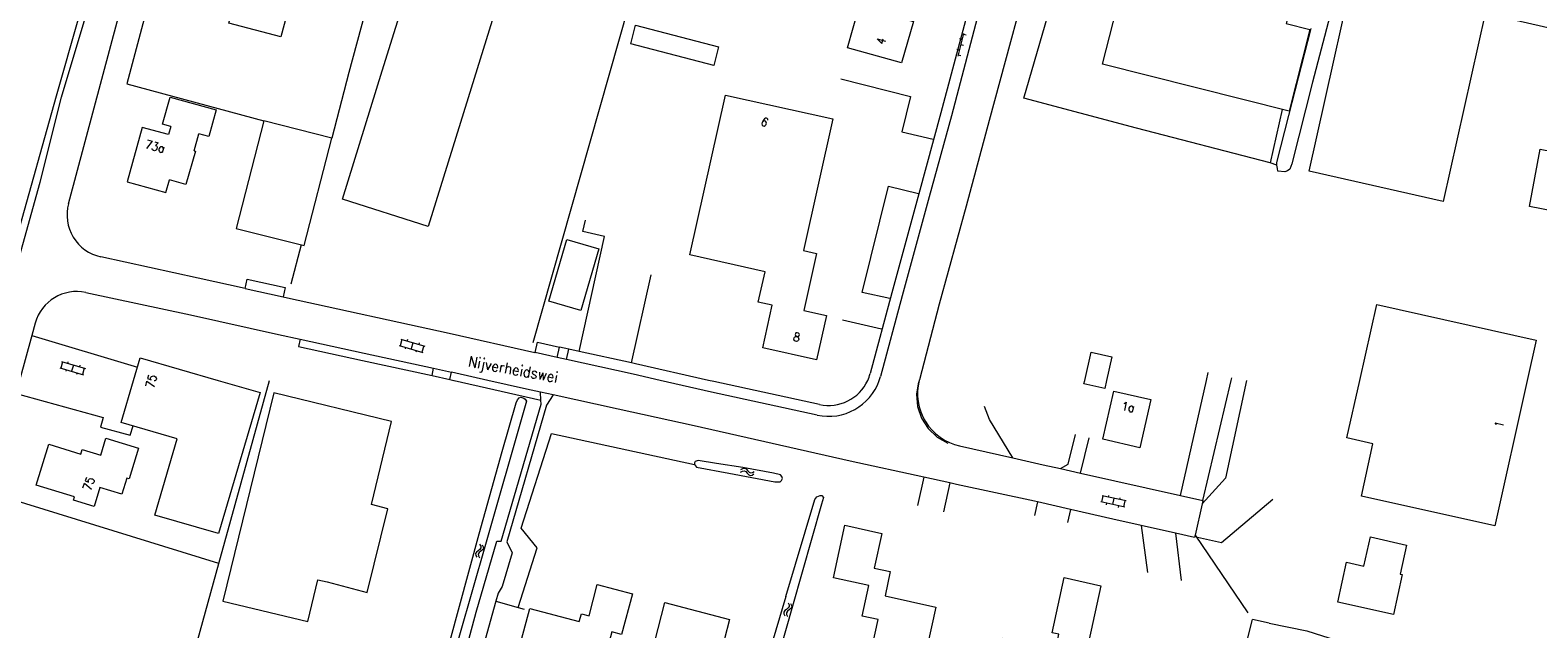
# Model space of a CAD drawing. Header units: metres. Extents: x 189705 to 199106, y 581686 to 588448.
# Tile 449 of 555: x 198010 to 198290, y 584954 to 585065. Entities that reach past the tile are written whole.
import ezdxf

# ---------------------------------------------------------------- set-up
doc = ezdxf.new("R2010")
doc.units = ezdxf.units.M
doc.layers.add('B-WA-OG-GBKN-G', color=7, linetype='Continuous', lineweight=18)
doc.styles.add('Style-STANDARD', font='STANDARD.shx')

msp = doc.modelspace()

# ---------------------------------------------------------------- linework, layer by layer
at = {"layer": 'B-WA-OG-GBKN-G'}
for p, q in [((198183.198, 585064.547), (198182.133, 585060.278)), ((198183.635, 585064.232), (198183.15, 585064.353)), ((198182.423, 585061.442), (198181.938, 585061.563)), ((198182.907, 585063.383), (198182.422, 585063.504)), ((198183.151, 585062.291), (198182.665, 585062.412)), ((198182.666, 585060.351), (198182.181, 585060.472)), ((198078.3, 585006.487), (198082.715, 585005.194)), ((198078.829, 585007.582), (198078.492, 585006.43)), ((198078.637, 585007.638), (198083.052, 585006.346)), ((198079.502, 585006.135), (198079.417, 585005.847)), ((198079.827, 585007.603), (198079.743, 585007.315)), ((198080.844, 585006.992), (198080.507, 585005.84)), ((198081.515, 585005.545), (198081.431, 585005.258)), ((198082.032, 585006.957), (198081.948, 585006.669)), ((198082.86, 585006.402), (198082.523, 585005.251)), ((198015.767, 585003.429), (198015.429, 585002.278)), ((198015.575, 585003.485), (198019.989, 585002.189)), ((198016.765, 585003.449), (198016.681, 585003.161)), ((198017.782, 585002.837), (198017.444, 585001.686)), ((198018.97, 585002.801), (198018.886, 585002.513)), ((198015.237, 585002.334), (198019.651, 585001.038)), ((198016.438, 585001.981), (198016.354, 585001.693)), ((198018.451, 585001.39), (198018.367, 585001.102)), ((198019.797, 585002.245), (198019.459, 585001.094)), ((198141.745, 584982.908), (198142.087, 584983.129)), ((198141.811, 584983.4), (198142.152, 584983.623)), ((198142.087, 584983.129), (198142.409, 584983.195)), ((198142.152, 584983.623), (198142.472, 584983.692)), ((198142.409, 584983.195), (198142.702, 584983.05)), ((198142.472, 584983.692), (198142.775, 584983.541)), ((198142.775, 584983.541), (198143.048, 584983.24)), ((198143.048, 584983.24), (198143.323, 584982.938)), ((198143.947, 584982.856), (198144.29, 584983.079)), ((198142.702, 584983.05), (198142.985, 584982.747)), ((198142.985, 584982.747), (198143.257, 584982.444)), ((198143.257, 584982.444), (198143.551, 584982.295)), ((198143.323, 584982.938), (198143.617, 584982.79)), ((198143.551, 584982.295), (198143.881, 584982.364)), ((198143.617, 584982.79), (198143.947, 584982.856)), ((198143.881, 584982.364), (198144.224, 584982.586)), ((198208.857, 584977.335), (198209.111, 584978.508)), ((198213.412, 584977.579), (198208.915, 584978.55)), ((198210.137, 584978.286), (198210.2, 584978.579)), ((198210.91, 584976.891), (198211.163, 584978.064)), ((198212.188, 584977.843), (198212.251, 584978.136)), ((198212.963, 584976.448), (198213.216, 584977.621)), ((198213.158, 584976.406), (198208.662, 584977.377)), ((198209.723, 584976.841), (198209.786, 584977.134)), ((198211.969, 584976.356), (198212.032, 584976.649)), ((198093.261, 584969.532), (198093.452, 584969.172)), ((198093.452, 584969.172), (198093.49, 584968.846)), ((198093.746, 584969.425), (198093.939, 584969.066)), ((198092.671, 584968.064), (198092.498, 584967.784)), ((198092.498, 584967.784), (198092.539, 584967.449)), ((198092.539, 584967.449), (198092.732, 584967.088)), ((198092.996, 584968.31), (198092.671, 584968.064)), ((198093.158, 584967.956), (198092.985, 584967.676)), ((198092.985, 584967.676), (198093.024, 584967.342)), ((198093.322, 584968.567), (198092.996, 584968.31)), ((198093.024, 584967.342), (198093.217, 584966.982)), ((198093.482, 584968.205), (198093.158, 584967.956)), ((198093.49, 584968.846), (198093.322, 584968.567)), ((198093.805, 584968.452), (198093.482, 584968.205)), ((198093.98, 584968.742), (198093.805, 584968.452)), ((198093.939, 584969.066), (198093.98, 584968.742)), ((198150.557, 584958.625), (198150.744, 584958.263)), ((198150.778, 584957.937), (198150.606, 584957.66)), ((198150.744, 584958.263), (198150.778, 584957.937)), ((198151.041, 584958.512), (198151.23, 584958.152)), ((198151.23, 584958.152), (198151.267, 584957.827)), ((198149.949, 584957.165), (198149.772, 584956.887)), ((198149.772, 584956.887), (198149.809, 584956.552)), ((198149.809, 584956.552), (198149.997, 584956.189)), ((198150.277, 584957.407), (198149.949, 584957.165)), ((198150.434, 584957.051), (198150.258, 584956.774)), ((198150.258, 584956.774), (198150.292, 584956.439)), ((198150.606, 584957.66), (198150.277, 584957.407)), ((198150.292, 584956.439), (198150.481, 584956.076)), ((198150.761, 584957.296), (198150.434, 584957.051)), ((198151.088, 584957.539), (198150.761, 584957.296)), ((198151.267, 584957.827), (198151.088, 584957.539))]:
    msp.add_line(p, q, dxfattribs=at)
at = {"layer": 'B-WA-OG-GBKN-G', "flags": 128}
for points in [[(198113.58, 585125.62), (198113.302, 585124.72), (198115.608, 585124.007), (198121.354, 585142.573), (198136.475, 585137.893), (198122.098, 585091.439), (198121.119, 585091.742), (198119.318, 585085.988), (198120.27, 585085.69), (198116.72, 585074.23), (198101.66, 585078.94), (198102.216, 585080.732), (198100.06, 585081.4), (198091.11, 585052.56)], [(198202.391, 585128.575), (198196.254, 585106.359), (198186.392, 585069.981), (198180.911, 585049.22), (198176.815, 585034.163), (198171.752, 585015.735), (198167.745, 585000.738)], [(198294.501, 585064.965), (198280.089, 585068.24), (198272.29, 585033.27), (198247.41, 585038.91), (198258.011, 585086.442), (198267.906, 585084.234), (198273.308, 585107.784), (198302.777, 585101.045)], [(198075.17, 585057.57), (198087.212, 585096.261), (198088.631, 585095.742), (198090.378, 585101.356)], [(198001.379, 585000), (198004.839, 585012.547), (198011.601, 585036.885), (198015.546, 585052.695), (198020.538, 585069.21), (198028.137, 585097.419)], [(198153.439, 585094.205), (198165.201, 585090.89), (198163.527, 585084.951), (198175, 585081.717), (198172.018, 585071.139), (198170.855, 585071.468), (198169.841, 585067.884), (198173.848, 585066.75), (198171.667, 585059.043), (198161.635, 585061.882), (198163.74, 585069.32), (198159.435, 585070.538), (198159.364, 585070.288), (198139.713, 585075.849), (198145.537, 585096.432), (198153.439, 585094.205)], [(198025.731, 585094.213), (198026.224, 585093.943), (198022.991, 585082.477), (198014.57, 585052.848), (198007.294, 585026.973), (198000, 585000.811)], [(198248.48, 585088.23), (198247.266, 585083.378), (198247.392, 585083.346), (198243.148, 585066.382), (198247.498, 585065.294), (198243.69, 585050.07), (198209.02, 585058.79), (198218.22, 585094.96)], [(198036.916, 585089.877), (198027.671, 585055.145), (198053.137, 585048.266)], [(198036.916, 585089.877), (198075.003, 585079.796), (198068.971, 585057.268), (198065.78, 585045.038)], [(198197.054, 585082.005), (198187.963, 585048.347), (198183.652, 585032.4), (198178.672, 585014.178), (198174.962, 585000.11)], [(198254.784, 585081.245), (198248.017, 585055.442), (198244.198, 585040.269), (198243.835, 585039.306), (198243.401, 585039.004), (198242.866, 585038.779), (198241.597, 585038.89), (198241.524, 585039.399), (198241.402, 585040.06), (198241.38, 585040.544), (198243.628, 585049.246), (198247.785, 585065.433)], [(198016.855, 585032.863), (198026.131, 585067.621), (198028.874, 585077.253)], [(198242.403, 585050.394), (198240.134, 585040.451), (198215.309, 585046.93), (198194.389, 585052.466), (198200.306, 585073.038), (198201.484, 585077.03)], [(198058.36, 585071.54), (198056.31, 585063.88), (198046.67, 585066.44), (198048.69, 585074.11), (198058.36, 585071.54)], [(198103.209, 585007.066), (198120.936, 585069.427)], [(198136.778, 585058.599), (198121.349, 585062.621), (198122.243, 585066.049), (198137.671, 585062.027), (198136.778, 585058.599)], [(198183.52, 585066.937), (198178.979, 585049.738), (198174.886, 585034.691), (198169.822, 585016.258), (198165.813, 585001.254)], [(198091.11, 585052.56), (198083.685, 585028.633), (198067.747, 585033.72), (198075.17, 585057.57)], [(198160.37, 585056.1), (198173.29, 585052.8), (198171.7, 585046.26), (198177.54, 585044.88)], [(198035.868, 585047.23), (198034.328, 585047.655), (198035.723, 585052.708), (198044.327, 585050.333), (198042.947, 585045.333), (198041.092, 585045.845)], [(198157.69, 585012.05), (198155.88, 585003.84), (198145.91, 585006.07), (198147.64, 585013.98), (198145.04, 585014.55), (198146.29, 585020.21), (198132.34, 585023.34), (198138.92, 585053.05), (198158.88, 585048.63), (198153.459, 585024.135), (198155.83, 585023.61), (198153.483, 585012.979), (198157.69, 585012.05)], [(198065.78, 585045.038), (198053.137, 585048.266), (198048.033, 585028.274)], [(198035.868, 585047.23), (198035.449, 585045.709), (198030.529, 585047.067), (198027.733, 585036.938)], [(198040.232, 585042.728), (198041.092, 585045.845)], [(198048.033, 585028.274), (198060.672, 585025.062), (198065.78, 585045.038)], [(198040.232, 585042.728), (198040.449, 585042.655), (198038.692, 585036.456), (198035.61, 585037.297)], [(198293.107, 585031.441), (198288.361, 585032.313), (198290.321, 585042.979), (198295.066, 585042.108), (198293.107, 585031.441)], [(198241.402, 585040.06), (198240.134, 585040.451)], [(198027.733, 585036.938), (198034.963, 585034.949), (198035.61, 585037.297)], [(198169.48, 585015.22), (198164.35, 585016.35), (198169.24, 585036.15), (198174.8, 585034.77)], [(198111.761, 585005.402), (198116.45, 585026.79), (198112.46, 585027.71), (198112.94, 585029.8)], [(198060.066, 585025.216), (198058.193, 585017.92)], [(198112.079, 585012.984), (198106.119, 585014.717), (198109.456, 585026.195), (198115.417, 585024.462), (198112.079, 585012.984)], [(198049.689, 585017.069), (198040.974, 585018.996), (198022.842, 585022.992)], [(198121.45, 585003.266), (198125.13, 585019.61)], [(198049.689, 585017.069), (198050.079, 585018.831), (198057.11, 585017.275), (198056.721, 585015.514)], [(198049.689, 585017.069), (198056.721, 585015.514)], [(198020.077, 585016.36), (198039.517, 585012.21), (198039.544, 585012.204), (198055.887, 585008.544), (198059.903, 585007.671)], [(198056.721, 585015.514), (198057.533, 585015.335), (198087.603, 585008.795), (198103.523, 585005.17), (198103.566, 585005.16)], [(198256.796, 585000), (198259.95, 585014.1), (198289.595, 585007.472)], [(198160.69, 585011.25), (198167.96, 585009.61)], [(198010.067, 585008.377), (198007.778, 585000)], [(198010.687, 585010.646), (198010.067, 585008.377)], [(198010.067, 585008.377), (198029.676, 585002.47)], [(198059.903, 585007.671), (198059.606, 585006.303), (198071.481, 585003.722), (198084.413, 585000.888)], [(198059.903, 585007.671), (198071.78, 585005.089), (198084.71, 585002.256)], [(198103.566, 585005.16), (198103.996, 585007.114), (198108.117, 585006.205)], [(198107.687, 585004.252), (198108.117, 585006.205)], [(198109.843, 585005.825), (198108.117, 585006.205)], [(198109.413, 585003.872), (198109.843, 585005.825)], [(198111.761, 585005.402), (198109.843, 585005.825)], [(198289.595, 585007.472), (198287.924, 585000)], [(198028.942, 585000), (198030.19, 585004.2), (198044.662, 585000)], [(198107.687, 585004.252), (198103.566, 585005.16)], [(198109.413, 585003.872), (198107.687, 585004.252)], [(198126.786, 585000), (198121.763, 585001.149), (198109.413, 585003.872)], [(198121.45, 585003.266), (198111.761, 585005.402)], [(198135.754, 585000), (198122.201, 585003.1), (198121.45, 585003.266)], [(198205.686, 585000), (198206.869, 585005.274), (198210.733, 585004.408), (198209.745, 585000)], [(198052.45, 584997.74), (198044.72, 584971.49), (198032.92, 584974.93), (198037.07, 584989.15), (198026.62, 584992.19), (198028.942, 585000)], [(198044.662, 585000), (198052.45, 584997.74)], [(198044.812, 584965.912), (198054.233, 585000)], [(198084.413, 585000.888), (198084.71, 585002.256)], [(198084.413, 585000.888), (198087.746, 585000.157)], [(198084.71, 585002.256), (198088.057, 585001.522)], [(198087.746, 585000.157), (198088.057, 585001.522)], [(198087.746, 585000.157), (198088.463, 585000)], [(198094.764, 585000), (198088.815, 585001.356), (198088.057, 585001.522)], [(198088.463, 585000), (198088.509, 584999.99), (198104.641, 584996.313)], [(198104.576, 584997.788), (198101.976, 584998.356), (198094.764, 585000)], [(198155.959, 584993.548), (198136.363, 584997.809), (198126.786, 585000)], [(198156.384, 584995.502), (198136.799, 584999.761), (198135.754, 585000)], [(198174.962, 585000.11), (198174.948, 585000.055), (198174.934, 585000)], [(198209.4, 584998.463), (198205.536, 584999.33), (198205.686, 585000)], [(198209.745, 585000), (198209.4, 584998.463)], [(198223.502, 584978.587), (198228.308, 585000)], [(198235.771, 584999.975), (198231.857, 584981.809), (198227.505, 584977.007)], [(198227.651, 584977.657), (198232.89, 585000)], [(198228.308, 585000), (198228.642, 585001.486)], [(198232.89, 585000), (198232.999, 585000.465)], [(198287.924, 585000), (198281.87, 584972.92), (198257.1, 584978.46), (198259.26, 584988.21), (198254.41, 584989.33), (198256.796, 585000)], [(198007.108, 584997.549), (198023.29, 584993.125), (198022.811, 584991.28), (198028.296, 584989.818), (198028.885, 584991.531)], [(198076.871, 584992.372), (198054.993, 584997.709), (198045.536, 584958.943)], [(198106.89, 584997.282), (198105.652, 584995.398), (198098.28, 584969.947), (198099.282, 584967.937), (198097.45, 584961.659), (198096.681, 584960.403), (198096.268, 584958.922)], [(198104.641, 584996.313), (198104.576, 584997.788)], [(198106.89, 584997.282), (198104.576, 584997.788)], [(198175.788, 584981.99), (198162.084, 584984.998), (198133.122, 584991.548), (198118.995, 584994.636), (198106.89, 584997.282)], [(198174.825, 584999.718), (198174.447, 584997.446), (198174.631, 584995.15), (198175.365, 584992.967), (198176.606, 584991.027), (198178.279, 584989.445), (198180.286, 584988.315)], [(198217.97, 584996.451), (198215.91, 584987.47), (198209.07, 584989.04), (198211.13, 584998.02), (198217.97, 584996.451)], [(198085.839, 584944.518), (198093.189, 584971.434), (198097.457, 584986.741), (198100.032, 584995.793), (198100.293, 584996.411), (198100.588, 584996.751), (198100.915, 584996.862), (198101.479, 584996.701), (198101.739, 584996.531), (198101.955, 584996.106), (198101.611, 584994.849), (198094.367, 584969.461), (198087.069, 584944.199), (198085.843, 584944.534)], [(198088.163, 584940.289), (198092.599, 584956.871), (198096.44, 584970.095), (198097.286, 584970.114), (198104.674, 584995.568), (198104.641, 584996.313)], [(198192.323, 584985.58), (198188.022, 584992.743), (198187.041, 584995.136)], [(198073.155, 584976.904), (198076.871, 584992.372)], [(198029.84, 584987.41), (198028.11, 584981.69), (198027.7, 584981.82), (198026.78, 584978.81), (198022.7, 584980.05), (198021.63, 584976.54), (198017.8, 584977.71), (198017.99, 584978.32), (198010.83, 584980.5), (198013.18, 584988.12), (198019.17, 584986.3), (198019.42, 584987.13), (198022.84, 584986.09), (198023.79, 584989.24), (198029.84, 584987.41)], [(198100.433, 584957.772), (198103.977, 584968.825), (198100.986, 584972.534), (198106.583, 584990.143), (198133.196, 584984.335)], [(198201.221, 584983.581), (198202.64, 584984.421), (198203.966, 584989.963)], [(198204.93, 584982.749), (198206.51, 584989.306)], [(198182.436, 584987.804), (198192.323, 584985.58)], [(198142.135, 584983.791), (198137.283, 584984.509), (198133.885, 584985.093), (198133.33, 584984.924), (198133.21, 584984.691), (198133.196, 584984.335), (198133.355, 584984.111), (198133.566, 584983.863), (198139.574, 584982.722), (198148.138, 584981.124), (198149.079, 584981.127), (198149.325, 584981.389), (198149.517, 584981.75), (198149.43, 584982.129), (198149.166, 584982.452), (198147.86, 584982.768), (198142.135, 584983.791)], [(198192.323, 584985.58), (198197.963, 584984.311), (198201.221, 584983.581)], [(198201.221, 584983.581), (198204.93, 584982.749)], [(198175.788, 584981.99), (198174.65, 584976.75)], [(198180.623, 584980.929), (198175.788, 584981.99)], [(198180.623, 584980.929), (198179.432, 584975.528)], [(198196.896, 584977.389), (198196.354, 584977.512), (198181.861, 584980.657), (198180.623, 584980.929)], [(198204.93, 584982.749), (198223.502, 584978.587)], [(198033.58, 584925.27), (198044.812, 584965.912), (198002.069, 584979.136)], [(198150.178, 584959.804), (198155.558, 584977.839), (198155.899, 584978.332), (198156.226, 584978.469), (198156.553, 584978.581), (198156.833, 584978.564), (198157.148, 584978.218), (198156.779, 584976.986), (198151.376, 584957.984), (198146.025, 584938.958)], [(198223.502, 584978.587), (198227.651, 584977.657)], [(198226.49, 584970.822), (198226.649, 584970.863), (198231.083, 584969.841), (198240.647, 584977.932)], [(198227.651, 584977.657), (198227.505, 584977.007)], [(198063.189, 584962.926), (198064.937, 584962.521), (198072.365, 584960.561), (198076.169, 584976.13), (198073.155, 584976.904)], [(198196.896, 584977.389), (198196.358, 584974.842)], [(198203.061, 584975.987), (198196.896, 584977.389)], [(198203.061, 584975.987), (198202.494, 584973.535)], [(198216.211, 584973.015), (198210.907, 584974.202), (198203.061, 584975.987)], [(198227.505, 584977.007), (198226.213, 584971.233)], [(198178.04, 584957.83), (198174.801, 584943.189), (198165.08, 584945.34), (198167.312, 584955.511), (198164.31, 584956.17), (198165.558, 584961.831), (198159.03, 584963.27), (198161.14, 584973.04), (198167.97, 584971.54), (198166.569, 584965.07), (198169.57, 584964.42), (198168.582, 584959.896), (198178.04, 584957.83)], [(198216.211, 584973.015), (198217.348, 584964.26)], [(198222.553, 584971.595), (198216.211, 584973.015)], [(198222.553, 584971.595), (198223.597, 584962.795)], [(198226.213, 584971.233), (198226.115, 584970.797), (198222.553, 584971.595)], [(198226.213, 584971.233), (198235.995, 584956.775)], [(198265.512, 584969.373), (198264.305, 584963.97), (198264.706, 584963.88), (198263.047, 584956.455), (198252.7, 584958.766)], [(198254.349, 584966.185), (198257.564, 584965.462), (198258.779, 584970.869)], [(198258.779, 584970.869), (198265.512, 584969.373)], [(198252.7, 584958.766), (198254.349, 584966.185)], [(198061.304, 584955.12), (198063.189, 584962.926)], [(198104.896, 584950.753), (198101.05, 584951.78), (198102.61, 584957.55), (198111.76, 584955.14), (198112.16, 584956.57), (198113.59, 584956.19), (198115.11, 584962.01), (198121.633, 584960.294), (198119.619, 584952.752), (198117.835, 584953.228), (198116.294, 584947.461), (198110.431, 584949.027)], [(198190.46, 584952.04), (198200.247, 584949.877), (198200.89, 584952.788), (198199.63, 584953.066), (198201.896, 584963.322)], [(198201.896, 584963.322), (198208.715, 584961.783), (198206.446, 584951.532)], [(198045.536, 584958.943), (198061.304, 584955.12)], [(198096.268, 584958.922), (198090.551, 584938.428), (198088.779, 584930.035), (198088.479, 584928.881)], [(198096.268, 584958.922), (198100.433, 584957.772)], [(198150.178, 584959.804), (198143.387, 584937.074), (198143.436, 584936.287), (198143.724, 584936.016), (198144.138, 584935.774), (198145.059, 584935.599), (198146.728, 584935.039), (198146.888, 584934.789), (198146.826, 584934.304), (198143.16, 584923.49), (198142.815, 584923.149), (198142.179, 584923.156), (198128.861, 584927.305), (198113.701, 584931.806)], [(198137.844, 584948.346), (198125.833, 584951.454), (198127.697, 584958.658), (198139.708, 584955.549), (198137.844, 584948.346)], [(198100.433, 584957.772), (198101.515, 584957.473)], [(198235.596, 584950.403), (198236.856, 584955.527)], [(198239.961, 584954.857), (198236.856, 584955.527)], [(198239.961, 584954.857), (198246.945, 584953.414), (198249.87, 584952.511), (198252.026, 584951.813), (198253.962, 584950.829), (198255.176, 584950.205), (198256.689, 584949.767), (198258.477, 584949.491)]]:
    msp.add_lwpolyline(points, dxfattribs=at)
at = {"layer": 'B-WA-OG-GBKN-G'}
for centre, radius, start, end in [((198024.587, 585030.802), 8.002, 165.07344, 257.40221), ((198018.404, 585008.537), 8, 77.92641, 164.71626), ((198158.085, 585003.317), 9.998, 257.72073, 340.62223), ((198158.084, 585003.319), 8, 257.72783, 335.48902), ((198158.01, 585003.346), 8.079, 335.52946, 344.98932), ((198157.845, 585003.392), 10.25, 340.6725, 344.99115), ((198184.63, 584997.559), 9.999, 165.87026, 257.32273)]:
    msp.add_arc(centre, radius, start, end, dxfattribs=at)

# ---------------------------------------------------------------- texts
at = {"layer": 'B-WA-OG-GBKN-G', "style": 'Style-STANDARD'}
for s, height, rotation, p in [('4', 1.6, 75.28269, (198168.451, 585062.325)), ('6', 1.6, 333.63994, (198145.321, 585047.628)), ('73a', 1.6, 344.62927, (198030.949, 585043.237)), ('8', 1.6, 347.40905, (198151.398, 585007.404)), ('Nijverheidswei', 2, 349.56698, (198091.005, 585002.614)), ('75', 1.6, 75.28269, (198032.698, 584998.424)), ('1a', 1.6, 347.81316, (198212.383, 584994.538)), ('1', 1.6, 77.40905, (198283.367, 584991.075)), ('75', 1.6, 70.42327, (198020.959, 584979.326))]:
    msp.add_text(s, height=height, rotation=rotation, dxfattribs=at).set_placement(p)

doc.saveas('drawing.dxf')
